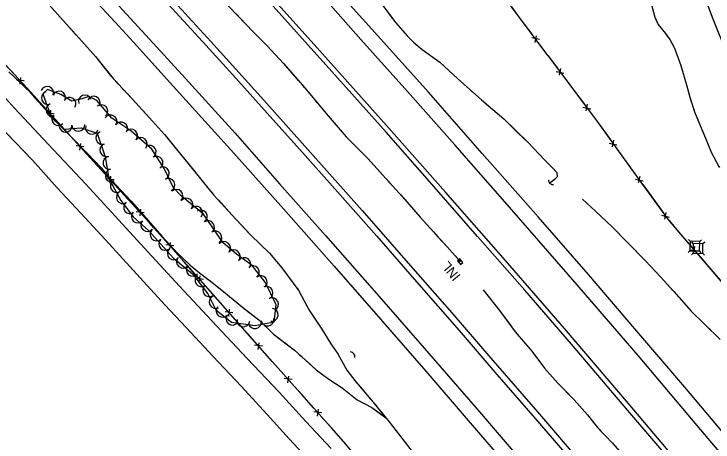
# Model space of a CAD drawing. Extents: x 353423 to 364002, y 127000 to 201942.
# Drawn here: x 357031.9 to 357468.7, y 135085.7 to 135353.1 of the extents above; entities that cross this region are included whole.
import ezdxf

# ---------------------------------------------------------------- set-up
doc = ezdxf.new("R2010")
doc.units = 0
for name, color, linetype in [('E_DTM_SlopeBottom', 7, 'Continuous'), ('E_DTM_SlopeTop', 7, 'Continuous'), ('E_FEN_Generic', 7, 'Continuous'), ('E_SGN', 7, 'Continuous'), ('E_STRUCT_WingWall', 7, 'Continuous')]:
    doc.layers.add(name, color=color, linetype=linetype)

msp = doc.modelspace()

# ---------------------------------------------------------------- linework, layer by layer
at = {"layer": 'E_DTM_SlopeBottom'}
for p, q in [((357360.28, 135337.16), (357355.46, 135338.21)), ((357357.58, 135335.37), (357358.45, 135339.5)), ((357370.79, 135317.26), (357375.6, 135316.22)), ((357373.48, 135319.07), (357372.61, 135314.93)), ((357038.17, 135311.43), (357033.26, 135311.94)), ((357035.68, 135309.35), (357036.1, 135313.55)), ((357387.46, 135294.95), (357392.28, 135293.91)), ((357390.16, 135296.75), (357389.29, 135292.61)), ((357056.92, 135290.79), (357052.02, 135291.38)), ((357054.4, 135288.75), (357054.88, 135292.95)), ((357403.91, 135272.5), (357408.72, 135271.38)), ((357406.64, 135274.26), (357405.7, 135270.13)), ((357075.61, 135270.15), (357070.72, 135270.71)), ((357073.11, 135268.09), (357073.57, 135272.29)), ((357091.89, 135247.51), (357092.35, 135251.72)), ((357422.94, 135251.66), (357422.01, 135247.54)), ((357094.4, 135249.57), (357089.5, 135250.13)), ((357420.21, 135249.9), (357425.02, 135248.79)), ((357113.18, 135229), (357108.28, 135229.56)), ((357110.67, 135226.94), (357111.13, 135231.14)), ((357439.33, 135229.14), (357438.41, 135225.01)), ((357436.61, 135227.37), (357441.41, 135226.27)), ((357131.75, 135208.19), (357126.86, 135208.83)), ((357129.21, 135206.17), (357129.73, 135210.37)), ((357457.08, 135207.84), (357456.5, 135203.65)), ((357454.51, 135205.86), (357459.39, 135205.15)), ((357147.7, 135185.32), (357148.21, 135189.52)), ((357150.23, 135187.35), (357145.34, 135187.98)), ((357166.13, 135164.44), (357166.66, 135168.64)), ((357168.67, 135166.46), (357163.79, 135167.1)), ((357187.11, 135145.58), (357182.23, 135146.22)), ((357184.58, 135143.56), (357185.1, 135147.76)), ((357205.63, 135124.77), (357200.74, 135125.39)), ((357203.1, 135122.74), (357203.6, 135126.94)), ((357224.18, 135103.99), (357219.29, 135104.6)), ((357221.65, 135101.96), (357222.16, 135106.15))]:
    msp.add_line(p, q, dxfattribs=at)
for points in [[(357365.52, 135327.21), (357330.72, 135373.96), (357302.45, 135412.99), (357275.44, 135450.21), (357250.21, 135483.45), (357231.59, 135508.3), (357203.85, 135545.79), (357182.45, 135567.21), (357137.24, 135614.36), (357115.43, 135637.06), (357092.24, 135661.45), (357048.03, 135707.46), (357006.57, 135751.28), (356964.89, 135794.86), (356930.37, 135831.81), (356885.91, 135877.86), (356881.21, 135882.82)], [(357348.89, 135349.56), (357342.94, 135357.54)], [(357355.65, 135340.48), (357348.89, 135349.56)], [(357746.81, 134404.35), (357704.25, 134463.37), (357646.07, 134541.07), (357599.43, 134604.83), (357559.68, 134657.67), (357521.7, 134708.64), (357480.05, 134780.45), (357448.29, 134835.48), (357398.42, 134896.02), (357357.23, 134944.19), (357299.64, 135012.53), (357238.04, 135085.86), (357191.74, 135137.71), (357148.42, 135186.77), (357116.33, 135222.96), (357071.29, 135272.31), (357040.14, 135306.75), (357007.93, 135341.38)], [(357365.52, 135327.21), (357359.58, 135335.2)], [(357365.52, 135327.21), (357396.29, 135286.05), (357423.62, 135248.15), (357440.36, 135225.16), (357447.21, 135217.01), (357483.92, 135174.33)], [(357365.52, 135327.21), (357371.48, 135319.23)], [(357033.2, 135314.21), (357025.49, 135322.5)], [(357375.42, 135313.96), (357382.2, 135304.89)], [(357044.4, 135302.04), (357040.14, 135306.75), (357037.68, 135309.39)], [(357382.2, 135304.89), (357388.16, 135296.92)], [(357051.99, 135293.65), (357044.4, 135302.04)], [(357392.1, 135291.64), (357396.29, 135286.05), (357398.82, 135282.53)], [(357063.09, 135281.38), (357056.41, 135288.77)], [(357070.68, 135272.98), (357063.09, 135281.38)], [(357398.82, 135282.53), (357404.65, 135274.46)], [(357408.5, 135269.12), (357415.12, 135259.94)], [(357081.83, 135260.77), (357075.11, 135268.12)], [(357089.46, 135252.4), (357081.83, 135260.77)], [(357415.12, 135259.94), (357420.95, 135251.86)], [(357100.61, 135240.19), (357093.9, 135247.54)], [(357424.8, 135246.53), (357431.47, 135237.38)], [(357108.24, 135231.83), (357100.61, 135240.19)], [(357431.47, 135237.38), (357437.33, 135229.33)], [(357119.34, 135219.57), (357116.33, 135222.96), (357112.68, 135226.97)], [(357441.28, 135224.07), (357447.21, 135217.01), (357448.58, 135215.42)], [(357126.85, 135211.1), (357119.34, 135219.57)], [(357448.58, 135215.42), (357455.08, 135207.87)], [(357137.82, 135198.72), (357131.22, 135206.17)], [(357459.37, 135202.88), (357466.75, 135194.3)], [(357145.33, 135190.25), (357137.82, 135198.72)], [(357310.87, 135196.58), (357312.43, 135197.82), (357310.57, 135200.17), (357309, 135198.93), (357310.87, 135196.58)], [(357466.75, 135194.3), (357473.24, 135186.75)], [(357156.29, 135177.86), (357149.7, 135185.32)], [(357163.78, 135169.37), (357156.29, 135177.86)], [(357174.73, 135156.98), (357168.14, 135164.44)], [(357182.22, 135148.49), (357174.73, 135156.98)], [(357193.18, 135136.1), (357191.74, 135137.71), (357186.58, 135143.56)], [(357200.72, 135127.66), (357193.18, 135136.1)], [(357211.73, 135115.32), (357205.1, 135122.75)], [(357219.28, 135106.87), (357211.73, 135115.32)], [(357230.29, 135094.54), (357223.66, 135101.96)], [(357237.83, 135086.09), (357230.29, 135094.54)]]:
    msp.add_lwpolyline(points, dxfattribs=at)
for centre, major_axis, ratio, start_param, end_param in [((357368.59, 135249.2), (1.94, -1.82), 0.984282, 3.785288, 5.639518), ((357242.53, 135139.39), (1.7, -2.23), 0.795764, 0.643667, 2.497898)]:
    msp.add_ellipse(centre, major_axis=major_axis, ratio=ratio, start_param=start_param, end_param=end_param, dxfattribs=at)
at = {"layer": 'E_DTM_SlopeTop'}
for points in [[(357263.01, 135335.42), (357238.13, 135363.1), (357208.28, 135396.33), (357181.33, 135425.85), (357153.43, 135456.26), (357125.24, 135486.8), (357095.63, 135518.79), (357066.4, 135549.9), (357038.99, 135579.1), (357011.45, 135608.07), (356978.76, 135642.13), (356948.7, 135673.1), (356916.59, 135706.24), (356887.75, 135735.45), (356880.41, 135742.9)], [(357248.74, 135337.29), (357229.63, 135358.63), (357201.59, 135389.71), (357180.73, 135412.71), (357149.78, 135446.5), (357117.69, 135481.23), (357083.88, 135517.46), (357048.99, 135554.54), (357012.16, 135593.57), (356972.11, 135635.46), (356937.22, 135671.27), (356895, 135714.67), (356880.34, 135729.61)], [(357219.48, 135334.06), (357198.59, 135357.22), (357172.61, 135386.22), (357145.03, 135416.33), (357118.16, 135445.81), (357093.68, 135471.96), (357063.23, 135504.47), (357031.23, 135538.75), (357015.17, 135555.77), (356966.1, 135607.18), (356934.59, 135639.89), (356904.65, 135670.53), (356880.15, 135695.65)], [(357215.63, 135333.73), (357193.83, 135358.08), (357169.82, 135384.59), (357142.83, 135414.15), (357117.27, 135442.23), (357091.48, 135469.74), (357067.09, 135496.01), (357041.69, 135523.06), (357016.66, 135549.81), (356964.93, 135603.98), (356941.3, 135628.55), (356915.96, 135654.61), (356910.97, 135659.7), (356903.47, 135665.73), (356889.78, 135676.77), (356880.08, 135684.67)], [(356879.77, 135629.9), (356885.45, 135624.14), (356912.4, 135595.85), (356939.43, 135567.56), (356965.19, 135540.58), (356993.08, 135510.95), (357019.66, 135482.72), (357045.79, 135454.58), (357074.54, 135423.52), (357103.47, 135392.17), (357134.33, 135358.47), (357154.98, 135336.03)], [(356879.74, 135624.21), (356885.03, 135618.74), (356910.25, 135592.69), (356930.59, 135571.46), (356954.3, 135546.77), (356975.98, 135523.86), (356998.44, 135499.7), (357022.37, 135474.18), (357047.16, 135447.4), (357073.49, 135419.21), (357098.39, 135392.06), (357130.83, 135356.53), (357149.78, 135335.93)], [(356879.55, 135590.63), (356883.96, 135586.08), (356906.76, 135562.35), (356934.13, 135533.43), (356965.78, 135499.99), (356991.78, 135472.47), (357025.9, 135435.9), (357055.51, 135403.92), (357082.94, 135374.01), (357116.6, 135337.3)], [(356879.48, 135577.9), (356894.27, 135562.44), (356916.95, 135538.73), (356939.34, 135514.98), (356967.67, 135485.21), (356990.57, 135460.9), (357018.84, 135430.36), (357043.83, 135403.57), (357070.2, 135375.18), (357095.05, 135347.99), (357106.55, 135335.57)], [(357477.87, 135327.51), (357468.5, 135350.86), (357459.4, 135375.02), (357451.96, 135394.9), (357445.2, 135413.08), (357438.92, 135429.85), (357432.64, 135447.44), (357425.62, 135467.8), (357420.35, 135482.85), (357415.8, 135497.31), (357411.19, 135513.45), (357405.97, 135532.44), (357403.96, 135540.2)], [(357218.04, 135072.58), (357203.85, 135087.66), (357190.09, 135102.89), (357173.82, 135120.54), (357156.3, 135139.09), (357139.56, 135157.25), (357126.18, 135171.52), (357110.72, 135188.29), (357091.29, 135209.53), (357076.27, 135225.87), (357058.91, 135244.42), (357043.51, 135261.88), (357027.51, 135278.37), (357012.3, 135295.42), (356995.19, 135313.75), (356979.44, 135330.4), (356970.08, 135340.6)], [(357230.01, 135081.77), (357214.3, 135098.45), (357197.6, 135116.94), (357177.67, 135137.95), (357158.46, 135158.2), (357135.32, 135183.1), (357115.44, 135204.44), (357097.5, 135224.24), (357076.7, 135246.84), (357053.27, 135271.75), (357032.18, 135294.23), (357009.54, 135319.28), (356991.82, 135338.04)], [(357106.55, 135335.57), (357135.29, 135303.67), (357169.29, 135266.26), (357200.3, 135231.37), (357231.98, 135195.56), (357260.85, 135162.54), (357289.2, 135129.91), (357315.65, 135099.18), (357344.11, 135066.3), (357372.96, 135032.62), (357395.12, 135006.6), (357420.11, 134976.86), (357444.65, 134947.39), (357466.15, 134921.46), (357489.84, 134892.5)], [(357116.6, 135337.3), (357139.09, 135312.88), (357170.03, 135278.65), (357197.79, 135247.11), (357226.51, 135214.71), (357260.11, 135176.61), (357291.07, 135141.11), (357322.82, 135104.62), (357349.91, 135073.02), (357378.24, 135040.05), (357408.93, 135003.81), (357439.16, 134967.62), (357472.27, 134927.59)], [(357149.78, 135335.93), (357168.56, 135315.11), (357190.15, 135291.13), (357212.26, 135266.51), (357230.76, 135245.78), (357258.59, 135214.24), (357283.5, 135185.82), (357310.08, 135155.39), (357333.73, 135127.96), (357357.66, 135100.4), (357383.95, 135069.72), (357414.79, 135033.35), (357444.07, 134998.42), (357466.77, 134971.22), (357496.12, 134935.88)], [(357154.98, 135336.03), (357188.09, 135299.39), (357217.25, 135266.65), (357249.43, 135230.41), (357279.74, 135195.87), (357305.53, 135166.44), (357329.98, 135138.17), (357359.08, 135104.52), (357387.49, 135071.31), (357416.34, 135037.55), (357438.33, 135011.53), (357465.4, 134979.05), (357490.38, 134948.82)], [(357472.85, 135037.8), (357445.41, 135070.33), (357415.56, 135105.31), (357380.22, 135146.8), (357351.12, 135180.53), (357321.57, 135214.18), (357293.02, 135246.86), (357264.47, 135279.37), (357230.52, 135317.23), (357215.63, 135333.73)], [(357478.65, 135035.31), (357446.49, 135073.61), (357414.6, 135111.26), (357375.86, 135156.55), (357337.58, 135200.8), (357301.56, 135241.77), (357264.66, 135283.55), (357219.48, 135334.06)], [(357487.3, 135062.25), (357456.58, 135098.83), (357423.13, 135138.29), (357383.9, 135183.93), (357341.52, 135232.54), (357307.39, 135271.4), (357276.14, 135306.62), (357248.74, 135337.29)], [(357481.06, 135084.46), (357451.01, 135119.99), (357419.84, 135156.37), (357390.91, 135190.34), (357359.52, 135226.48), (357324.5, 135266.06), (357290.94, 135304.24), (357263.01, 135335.42)]]:
    msp.add_lwpolyline(points, dxfattribs=at)
at = {"layer": 'E_FEN_Generic'}
msp.add_lwpolyline([(357150.22, 135228.02), (357136.39, 135239.45), (357131.65, 135244.53), (357125.77, 135256.58), (357118.08, 135268.76), (357104.91, 135280.09), (357092.98, 135288.01), (357083.6, 135299.08), (357078.64, 135301.68), (357074.3, 135300.06), (357067.98, 135298.58), (357061.07, 135302.81), (357052.81, 135306), (357050.01, 135303.18), (357055.4, 135288.33), (357063.23, 135281.19), (357073.82, 135281.9), (357083.81, 135278.75), (357088.79, 135263.91), (357091.16, 135250.3), (357098.65, 135236.64), (357106.31, 135226.36), (357115.92, 135217.93), (357131.65, 135200.5), (357143.45, 135190.69), (357152.96, 135178.3), (357158.06, 135168.33), (357167.77, 135160.64), (357182.59, 135158.52), (357194.54, 135160.85), (357195.73, 135171.39), (357188.83, 135185.53), (357180.68, 135195.91), (357170.96, 135203.1), (357162.63, 135210.18), (357158.41, 135216.15)], close=True, dxfattribs=at)
for centre, start, end in [((357052.62, 135303.83), 338.8826, 158.8673), ((357053.15, 135300.68), 109.9682, 289.9528), ((357060.08, 135300.94), 338.8826, 158.8673), ((357066.59, 135296.98), 328.5383, 148.523), ((357076.11, 135298.51), 20.4916, 200.4763), ((357081.67, 135297.73), 332.3124, 152.2971), ((357055.88, 135293.16), 109.9682, 289.9528), ((357086.47, 135292.45), 310.2695, 130.2542), ((357059.49, 135287.44), 137.6086, 317.5933), ((357092.16, 135286.04), 326.4601, 146.4448), ((357098.83, 135281.62), 326.4601, 146.4448), ((357064.11, 135283.35), 183.8563, 3.841), ((357072.09, 135283.88), 183.8563, 3.841), ((357080.56, 135281.97), 162.4931, 342.4778), ((357087.05, 135275.69), 108.5611, 288.5458), ((357105.13, 135277.15), 319.2878, 139.2724), ((357111.19, 135271.93), 319.2878, 139.2724), ((357089.59, 135268.11), 108.5611, 288.5458), ((357116.69, 135267.04), 302.2817, 122.2663), ((357091.59, 135260.06), 99.8776, 279.8623), ((357120.96, 135260.28), 302.2817, 122.2663), ((357092.96, 135252.18), 99.8776, 279.8623), ((357124.9, 135253.59), 296.0125, 115.9972), ((357096.1, 135245.65), 118.7351, 298.7198), ((357128.41, 135246.41), 296.0125, 115.9972), ((357099.95, 135238.63), 118.7351, 298.7198), ((357133.46, 135239.53), 313.019, 133.0037), ((357139.64, 135234.05), 320.4173, 140.402), ((357104.44, 135232.38), 126.6992, 306.6839), ((357109.24, 135226.58), 138.7423, 318.727), ((357145.8, 135228.95), 320.4173, 140.402), ((357148.62, 135226.64), 304.6485, 124.6332), ((357115.25, 135221.3), 138.7423, 318.727), ((357153.17, 135220.06), 304.6485, 124.6332), ((357121, 135215.42), 132.0755, 312.0602), ((357157.74, 135213.48), 305.2411, 125.2257), ((357126.36, 135209.48), 132.0755, 312.0602), ((357163.17, 135206.97), 319.6378, 139.6224), ((357131.72, 135203.54), 132.0755, 312.0602), ((357169.26, 135201.79), 319.6378, 139.6224), ((357137.44, 135198.41), 140.274, 320.2587), ((357175.79, 135196.92), 323.5085, 143.4932), ((357143.59, 135193.3), 140.274, 320.2587), ((357181.17, 135191.89), 308.1684, 128.153), ((357149.03, 135186.85), 127.4915, 307.4762), ((357186.11, 135185.6), 308.1684, 128.153), ((357153.9, 135180.51), 127.4915, 307.4762), ((357189.7, 135178.99), 296.007, 115.9916), ((357157.93, 135173.18), 117.1447, 297.1294), ((357193.2, 135171.8), 296.007, 115.9916), ((357162.2, 135167.72), 141.6306, 321.6153), ((357192.92, 135165.14), 263.5887, 83.5734), ((357168.47, 135162.76), 141.6306, 321.6153), ((357175.23, 135161.69), 171.8461, 351.8308), ((357182.45, 135160.62), 191.0293, 11.014), ((357190.3, 135162.15), 191.0293, 11.014)]:
    msp.add_arc(centre, 4, start, end, dxfattribs=at)
at = {"layer": 'E_SGN'}
for p, q in [((357454.44, 135211.18), (357453.4, 135212.27)), ((357461.52, 135212.1), (357460.44, 135211.06)), ((357456.42, 135209.64), (357455.39, 135210.73)), ((357463.51, 135210.56), (357462.42, 135209.52)), ((357454.32, 135205.18), (357453.24, 135204.15)), ((357456.3, 135203.64), (357455.22, 135202.61)), ((357461.36, 135203.98), (357460.32, 135205.06)), ((357463.34, 135202.44), (357462.3, 135203.52))]:
    msp.add_line(p, q, dxfattribs=at)
for points in [[(357460.32, 135205.06), (357460.44, 135211.06), (357454.44, 135211.18), (357454.32, 135205.18)], [(357462.3, 135203.52), (357462.42, 135209.52), (357456.42, 135209.64), (357456.3, 135203.64)]]:
    msp.add_lwpolyline(points, close=True, dxfattribs=at)
at = {"layer": 'E_STRUCT_WingWall'}
for points in [[(356879.32, 135549.43), (356887.56, 135540.3), (356899.29, 135528.6), (356911.66, 135517.44), (356923.59, 135505.44), (356935.68, 135492.2), (356944.7, 135482.55), (356951.32, 135474.66), (356959.56, 135465.16), (356969.45, 135454.62), (356977.03, 135446.09), (356983.8, 135439.3), (356991.73, 135430.02), (356999.23, 135421.73), (357006.07, 135413.14), (357014.24, 135403.97), (357023.35, 135393.45), (357032.45, 135382.61), (357041.14, 135371.66), (357053.62, 135359.03), (357064.44, 135347.02), (357074.21, 135336.17)], [(357031.12, 135501.14), (357036.68, 135494.68), (357045.68, 135485.65), (357059.03, 135472.2), (357067.29, 135463.07), (357076.28, 135453.96), (357084.78, 135444.57), (357091.39, 135436.56), (357099.04, 135428.88), (357107.56, 135420.27), (357115.55, 135411.77), (357123.45, 135403.14), (357134.92, 135391.07), (357144.41, 135380.83), (357151.48, 135373.05), (357159.23, 135365.82), (357166.41, 135357.67), (357176.54, 135347), (357181.48, 135341.67), (357190.2, 135333.15)], [(357051.24, 135361.43), (357053.62, 135359.03), (357064.44, 135347.02), (357070.77, 135339.99)], [(357262.19, 135358.55), (357270.6, 135347.7), (357277.65, 135339.55), (357281.54, 135335.56), (357286.94, 135330.9)], [(357430.13, 135359.66), (357432.46, 135351.14), (357434.44, 135346.65), (357438.96, 135340.84), (357441.7, 135337.1), (357444.76, 135331.85)], [(357170.71, 135353.14), (357176.54, 135347), (357181.48, 135341.67), (357190.2, 135333.15)], [(357266.4, 135353.12), (357270.6, 135347.7), (357277.65, 135339.55), (357281.54, 135335.56), (357285.93, 135331.78)], [(357433.08, 135349.74), (357433.89, 135347.91)], [(357436.05, 135344.58), (357437.28, 135343)], [(357439.71, 135339.82), (357440.89, 135338.21)], [(357073.44, 135337.02), (357074.21, 135336.17)], [(357074.21, 135336.17), (357082.8, 135326.52), (357093.8, 135312.77), (357105.89, 135299.81), (357116.53, 135288.21), (357125.88, 135277.89), (357136.01, 135265.64), (357146.73, 135252.31), (357156.65, 135240.2), (357168.09, 135227.59), (357179.98, 135214.88), (357191.5, 135203.68), (357199.35, 135194.46), (357209.84, 135180.27), (357216.42, 135168.12), (357224.37, 135156.18), (357229.99, 135146.99), (357234.29, 135140.72), (357234.65, 135140.3)], [(357074.21, 135336.17), (357082.8, 135326.52), (357092.85, 135313.96)], [(357443.02, 135334.83), (357444.76, 135331.85)], [(357190.2, 135333.15), (357200.4, 135322.19), (357213.55, 135306.97), (357226.92, 135291.05), (357239.55, 135276.35), (357253.03, 135262.86), (357264.18, 135250.38), (357274.66, 135238.99), (357285.68, 135226.19), (357294.08, 135217), (357302.67, 135207.57), (357307.69, 135202.11), (357310.81, 135198.27)], [(357190.2, 135333.15), (357200.4, 135322.19), (357209.57, 135311.58)], [(357285.93, 135331.78), (357286.94, 135330.9)], [(357286.94, 135330.9), (357297.93, 135322.97), (357309.26, 135312.6), (357324.11, 135299.4), (357337.93, 135287.56), (357353.11, 135272.83), (357363.4, 135261.98), (357368.19, 135257.19), (357371.08, 135254.01), (357371.26, 135251.36), (357369.77, 135249.75), (357366.99, 135247.64)], [(357286.94, 135330.9), (357297.93, 135322.97), (357309.26, 135312.6), (357309.33, 135312.54)], [(357444.76, 135331.85), (357448.6, 135320.85), (357452.08, 135308.95), (357454.23, 135301.25), (357457.21, 135292), (357460.66, 135283.4), (357464.13, 135275.5), (357467.73, 135266.36), (357472.34, 135257.9)], [(357444.76, 135331.85), (357448.6, 135320.85), (357452.08, 135308.95), (357453.41, 135304.19)], [(357028.75, 135317.01), (357041.2, 135305.04), (357053.2, 135291.55), (357066.33, 135277.53), (357078, 135265.7), (357086.28, 135256.97), (357092.69, 135249.45), (357105.02, 135236.16), (357114.2, 135225.71), (357124.35, 135214.34), (357134.19, 135203.55), (357142.05, 135196.15), (357147.83, 135191.46), (357156.62, 135184.78), (357163.13, 135179.49), (357174.61, 135169.98), (357184.98, 135162.15), (357194.16, 135153.11), (357207.27, 135143.05), (357220.83, 135130.8), (357228.69, 135125.02), (357236.89, 135119.64), (357246.32, 135112.04), (357255.49, 135107.38), (357264.3, 135100.93)], [(357034.62, 135311.37), (357036.06, 135309.99)], [(357095.49, 135310.96), (357096.85, 135309.49)], [(357212.18, 135308.55), (357213.49, 135307.04)], [(357312.32, 135309.88), (357313.81, 135308.55)], [(357038.94, 135307.21), (357040.38, 135305.83)], [(357099.58, 135306.57), (357100.95, 135305.11)], [(357216.06, 135303.98), (357217.35, 135302.45)], [(357316.8, 135305.9), (357318.3, 135304.57)], [(357043.1, 135302.9), (357053.2, 135291.55), (357062.64, 135281.47)], [(357103.67, 135302.18), (357105.04, 135300.72)], [(357219.92, 135299.38), (357221.21, 135297.85)], [(357321.29, 135301.91), (357322.78, 135300.58)], [(357454.53, 135300.35), (357455.14, 135298.44)], [(357107.75, 135297.78), (357116.53, 135288.21), (357125.88, 135277.89), (357127.21, 135276.28)], [(357223.78, 135294.79), (357226.92, 135291.05), (357239.55, 135276.35), (357242.9, 135272.99)], [(357325.8, 135297.96), (357337.93, 135287.56), (357347.27, 135278.49)], [(357456.36, 135294.64), (357456.98, 135292.73)], [(357458.42, 135289), (357459.16, 135287.14)], [(357062.64, 135281.47), (357066.33, 135277.53), (357078, 135265.7), (357082.81, 135260.63)], [(357460.65, 135283.43), (357460.66, 135283.4), (357464.13, 135275.5), (357467.73, 135266.36), (357472.34, 135257.9), (357472.79, 135257.15)], [(357347.27, 135278.49), (357353.11, 135272.83), (357363.4, 135261.98), (357367.58, 135257.79)], [(357127.21, 135276.28), (357136.01, 135265.64), (357145.53, 135253.8)], [(357242.9, 135272.99), (357253.03, 135262.86), (357262.8, 135251.92)], [(357085.56, 135257.73), (357086.28, 135256.97), (357086.9, 135256.24)], [(357089.49, 135253.2), (357090.79, 135251.68)], [(357148.05, 135250.7), (357149.32, 135249.15)], [(357370.3, 135254.86), (357371.08, 135254.01), (357371.14, 135253.17)], [(357093.42, 135248.66), (357094.78, 135247.2)], [(357265.49, 135248.96), (357266.84, 135247.49)], [(357369.77, 135249.75), (357368.18, 135248.54)], [(357097.5, 135244.27), (357105.02, 135236.16), (357114.2, 135225.71), (357116.89, 135222.7)], [(357151.85, 135246.05), (357153.12, 135244.51)], [(357269.55, 135244.54), (357270.91, 135243.07)], [(357155.66, 135241.41), (357156.65, 135240.2), (357156.94, 135239.88)], [(357273.62, 135240.13), (357274.66, 135238.99), (357274.96, 135238.65)], [(357159.63, 135236.92), (357168.09, 135227.59), (357179.3, 135215.61)], [(357277.57, 135235.62), (357285.68, 135226.19), (357294.08, 135217), (357296.85, 135213.96)], [(357387.08, 135237.48), (357395.23, 135229.96), (357405.79, 135220.14), (357414.8, 135210.86), (357426.63, 135198.9), (357435.95, 135188.95), (357444.17, 135179.77), (357455.04, 135167.55), (357463.42, 135159.39), (357473.17, 135149.85)], [(357387.08, 135237.48), (357395.23, 135229.96), (357405.79, 135220.14), (357408.22, 135217.64)], [(357116.89, 135222.7), (357124.35, 135214.34), (357134.19, 135203.55), (357136.51, 135201.36)], [(357179.3, 135215.61), (357179.98, 135214.88), (357191.5, 135203.68), (357199.24, 135194.6)], [(357296.85, 135213.96), (357302.67, 135207.57), (357307.69, 135202.11), (357310.81, 135198.27)], [(357411.01, 135214.77), (357412.4, 135213.33)], [(357415.19, 135210.46), (357416.6, 135209.04)], [(357419.41, 135206.2), (357420.81, 135204.78)], [(357139.42, 135198.62), (357140.88, 135197.25)], [(357423.63, 135201.93), (357426.63, 135198.9), (357435.95, 135188.95), (357443.35, 135180.68)], [(357143.91, 135194.64), (357145.46, 135193.38)], [(357148.59, 135190.88), (357150.18, 135189.67)], [(357201.63, 135191.39), (357202.82, 135189.78)], [(357153.36, 135187.26), (357156.62, 135184.78), (357163.13, 135179.49), (357174.61, 135169.98), (357175.9, 135169.01)], [(357205.19, 135186.56), (357206.38, 135184.95)], [(357208.76, 135181.74), (357209.84, 135180.27), (357209.93, 135180.11)], [(357211.83, 135176.6), (357216.42, 135168.12), (357224.37, 135156.18), (357226.98, 135151.9)], [(357325.01, 135180.75), (357335.37, 135167.96), (357345.14, 135154.53), (357355.44, 135142.57), (357363.41, 135131.87), (357371.68, 135122.48), (357382.06, 135111.97), (357390.32, 135102.66), (357396.56, 135094.82), (357405.92, 135084.95), (357416.39, 135073.15), (357426.26, 135061.94), (357434.07, 135052.65), (357441.13, 135043.21), (357449.05, 135033.63), (357456.03, 135025.76), (357463.39, 135018.17), (357470.36, 135009.98)], [(357325.01, 135180.75), (357335.37, 135167.96), (357342.74, 135157.82)], [(357443.35, 135180.68), (357444.17, 135179.77), (357455.04, 135167.55), (357463.23, 135159.58)], [(357175.9, 135169.01), (357184.98, 135162.15), (357194.16, 135153.11), (357197.92, 135150.23)], [(357345.1, 135154.58), (357345.14, 135154.53), (357346.4, 135153.06)], [(357466.08, 135156.79), (357467.51, 135155.39)], [(357226.98, 135151.9), (357229.99, 135146.99), (357234.29, 135140.72), (357234.65, 135140.3)], [(357201.09, 135147.79), (357202.68, 135146.58)], [(357349.01, 135150.03), (357350.31, 135148.52)], [(357205.85, 135144.14), (357207.27, 135143.05), (357207.43, 135142.91)], [(357352.92, 135145.49), (357354.23, 135143.97)], [(357210.4, 135140.23), (357211.88, 135138.89)], [(357234.29, 135140.72), (357239.8, 135130.7), (357245.52, 135123.28), (357255.13, 135112.08), (357265.54, 135099.42), (357272.09, 135090.78), (357279.28, 135081.59)], [(357234.29, 135140.72), (357239.8, 135130.7), (357245.52, 135123.28), (357250.86, 135117.06)], [(357356.72, 135140.85), (357363.41, 135131.87), (357371.68, 135122.48), (357375.4, 135118.71)], [(357214.85, 135136.21), (357220.83, 135130.8), (357228.69, 135125.02), (357236.89, 135119.64), (357237.96, 135118.78)], [(357237.96, 135118.78), (357246.32, 135112.04), (357255.49, 135107.38), (357261.92, 135102.67)], [(357375.4, 135118.71), (357382.06, 135111.97), (357390.32, 135102.66), (357394.72, 135097.12)], [(357253.47, 135114.03), (357254.77, 135112.51)], [(357257.32, 135109.43), (357258.59, 135107.88)], [(357261.13, 135104.79), (357262.4, 135103.25)], [(357264.93, 135100.15), (357265.54, 135099.42), (357272.09, 135090.78), (357279.28, 135081.59), (357282.7, 135077.24)], [(357397.28, 135094.05), (357398.66, 135092.6)], [(357401.41, 135089.7), (357402.79, 135088.25)]]:
    msp.add_lwpolyline(points, dxfattribs=at)

# ---------------------------------------------------------------- texts
at = {"layer": 'E_DTM_SlopeBottom'}
msp.add_text('INL', height=6, rotation=129.8377, dxfattribs=at).set_placement((357311.25, 135189.54))

doc.saveas('drawing.dxf')
